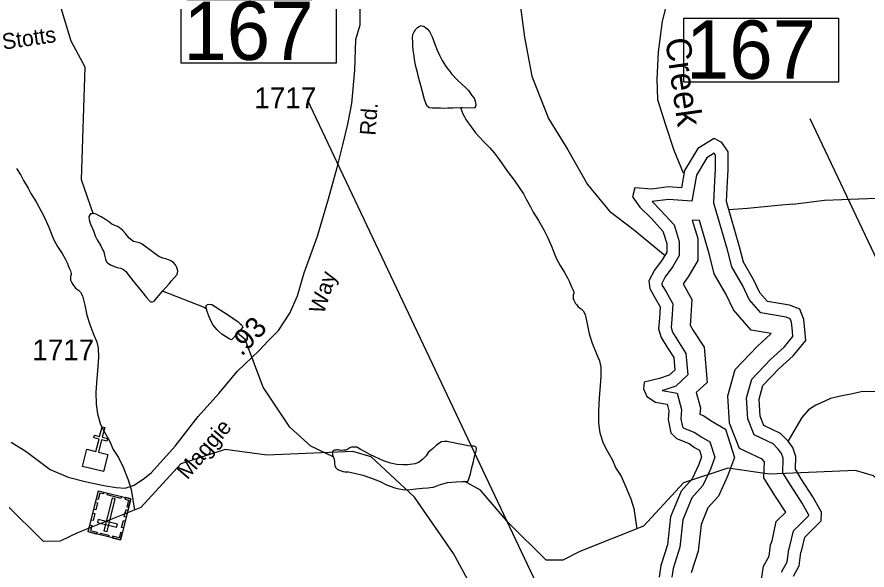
# Model space of a CAD drawing. Extents: x 2169602 to 2449496, y 721995 to 810662.
# Drawn here: x 2425431 to 2430531, y 787456 to 790776 of the extents above; entities that cross this region are included whole.
import ezdxf

# ---------------------------------------------------------------- set-up
doc = ezdxf.new("R2010")
doc.units = 0
doc.layers.add('Default', color=7, linetype='Continuous')

msp = doc.modelspace()

# ---------------------------------------------------------------- linework, layer by layer
at = {"layer": 'Default'}
for p, q in [((2429589.3, 785173.5), (2427174.6, 790278.1)), ((2432605.1, 785060.7), (2430190.4, 790165.2))]:
    msp.add_line(p, q, dxfattribs=at)
for points in [[(2429581.5, 791564.6), (2429547.1, 791521.9), (2429469.4, 791380.8), (2429406.8, 791185.4), (2429355.8, 790963.8), (2429303.1, 790752.2), (2429278.7, 790566.4), (2429270.3, 790402.2), (2429274.6, 790280.1), (2429322.5, 790129.2), (2429372.4, 789976.3), (2429428.1, 789840.6)], [(2430085.5, 789651.8), (2430276.4, 789677.4), (2430843.6, 789698.6), (2431192.6, 789799.8), (2431532.6, 790052), (2431731.5, 790136.4), (2432095.4, 790539.1), (2432676.5, 790835.5), (2433341.5, 791058.1), (2433731.5, 791227.3), (2434413.5, 791423.3), (2434812.3, 791559.5), (2434979.5, 791549.5), (2435024.5, 791524.7)], [(2425888.5, 789597.4), (2425818.6, 789799.3), (2425839.5, 790474.5), (2425755.4, 790630.5), (2425636.5, 791029.8), (2425552.3, 791421.2)], [(2425396.4, 788223.4), (2425486.2, 788167.7), (2425628.7, 788058.9), (2425736.7, 788013.5), (2425839, 787988), (2425951.1, 787962.8), (2426025, 787951.3), (2426079.1, 787947.6), (2426133.8, 787965.4), (2426195.2, 788008.4), (2426238.2, 788042.3), (2426379.6, 788199.1), (2426517.9, 788377.4), (2426640.8, 788515.7), (2426754.4, 788651), (2426883.5, 788774), (2426938.8, 788832.4), (2427000.2, 788893.9), (2427067.8, 788998.4), (2427113.9, 789103), (2427153.9, 789241.3), (2427233.3, 789461.3), (2427299.4, 789685.6), (2427351.8, 789872.3), (2427386.3, 790009.7), (2427415, 790133.2), (2427439.7, 790257.7), (2427458.4, 790456.3), (2427463.4, 790642), (2427490.5, 790728.8), (2427492.3, 791140.1)], [(2428427.5, 790948.6), (2428447.8, 790866), (2428476.9, 790655.4), (2428519.6, 790420.5), (2428620, 790166.7), (2428735.3, 789979), (2428854.4, 789771.1), (2428986, 789611.1), (2429128.4, 789503.1), (2429320.7, 789343.6)], [(2428093.2, 790231.7), (2428045.2, 790229.3), (2428015.5, 790228.9), (2427983.3, 790226.8), (2427971.2, 790229.1), (2427939.2, 790228.6), (2427923.6, 790228.6), (2427905.2, 790230.5), (2427901.3, 790232.3), (2427893.3, 790238.4), (2427885.5, 790252.6), (2427875.2, 790280.5), (2427864.6, 790326.3), (2427854.3, 790364.4), (2427846.5, 790394), (2427838.3, 790424), (2427836.3, 790434.1), (2427830.1, 790458.1), (2427824.4, 790480), (2427817.8, 790509.8), (2427811.5, 790553.8), (2427807.6, 790577.9), (2427805.3, 790607.9), (2427805.1, 790627.8), (2427804.9, 790649.7), (2427806.9, 790671.7), (2427810.8, 790680), (2427813.1, 790687.8), (2427819, 790695.9), (2427824.6, 790703.9), (2427832.8, 790712), (2427840.6, 790718.2), (2427848.6, 790722.2), (2427856.6, 790724.3), (2427866.8, 790721.9), (2427874.6, 790718.3), (2427891, 790704.4), (2427905, 790688.5), (2427921.4, 790656.4), (2427937.4, 790612.7), (2427951.3, 790576.5), (2427965.4, 790546.7), (2427981.9, 790515.1), (2428001.5, 790482.9), (2428017.9, 790460.9), (2428032.3, 790445), (2428037.8, 790435.2), (2428074.5, 790397.6), (2428124.8, 790351.9), (2428140.8, 790335.7), (2428160.9, 790305.9), (2428173.2, 790288.2), (2428177.1, 790276.3), (2428181.2, 790262.3), (2428183.6, 790246.1), (2428177.3, 790228), (2428103.4, 790231.4), (2428093.2, 790231.7)], [(2428093.2, 790231.7), (2428095, 790227.8), (2428099.1, 790211.8), (2428105.5, 790195.8), (2428115.8, 790177.6), (2428123.7, 790161.8), (2428137.7, 790141.9), (2428155.5, 790116.1), (2428181.8, 790080), (2428204.3, 790056.3), (2428236.3, 790022.3), (2428268.5, 789990.7), (2428294.6, 789960.8), (2428323.3, 789921.2), (2428373.3, 789849.5), (2428413.7, 789797.6), (2428443.6, 789753.7), (2428470.3, 789714), (2428486.1, 789682), (2428512.5, 789636.2), (2428528.5, 789604.2), (2428560.9, 789554.2), (2428591.3, 789498.6), (2428613.6, 789455), (2428637.8, 789401.1), (2428658.1, 789348.9), (2428670, 789321.1), (2428690.3, 789285.2), (2428716.6, 789243.2), (2428735, 789211.1), (2428747.1, 789186.6), (2428759, 789156.4), (2428767, 789140.2), (2428771.5, 789123.7), (2428771.3, 789117.6), (2428767.6, 789105.6), (2428767.6, 789095.5), (2428767.6, 789083.3), (2428771.5, 789075.4), (2428775.6, 789067.5), (2428781.6, 789057.3), (2428787.5, 789049.5), (2428793.4, 789041.7), (2428797.5, 789035.4)], [(2430091.1, 787418.8), (2430124.5, 787481.6), (2430135, 787561.1), (2430141.3, 787577.8), (2430158, 787653.1), (2430210.3, 787705.4), (2430256.3, 787751.4), (2430258.4, 787803.7), (2430206.1, 787895.7), (2430137.1, 788004.5), (2430101.5, 788060.9), (2430103.6, 788137.3), (2430086.9, 788191.6), (2430057.6, 788229.3), (2430011.6, 788275.3), (2429913.3, 788323.4), (2429890.3, 788379.9), (2429884, 788482.4), (2429907, 788563.9), (2430005.3, 788666.4), (2430089, 788742.7), (2430164.3, 788834.8), (2430158, 788897.5), (2430151.7, 788960.3), (2430128.7, 789023), (2430066, 789046), (2429934.2, 789069), (2429888.2, 789121.3), (2429852.6, 789196.6), (2429789.9, 789305.4), (2429766.9, 789397.4), (2429687.4, 789668.2), (2429693.7, 789789.5), (2429697.9, 789858.5), (2429697.9, 789908.7), (2429697.9, 789967.3), (2429660.2, 790023.8), (2429614.2, 790046.8), (2429515.9, 789986.1), (2429436.4, 789854.4), (2429417.6, 789749.8), (2429338.1, 789756.1), (2429239.8, 789743.5), (2429137.4, 789749.8), (2429124.8, 789697.5), (2429168.7, 789634.8), (2429237.7, 789565.7), (2429306.8, 789490.4), (2429329.8, 789417.2), (2429329.8, 789365), (2429302.6, 789318.9), (2429256.6, 789256.2), (2429223.1, 789191.4), (2429227.3, 789145.4), (2429260.8, 789088.9), (2429290, 789036.6), (2429285.8, 788967.6), (2429279.6, 788904.8), (2429296.3, 788852.5), (2429329.8, 788796.1), (2429371.6, 788731.2), (2429377.9, 788657), (2429344.4, 788625.6), (2429285.8, 788606.8), (2429193.8, 788583.8), (2429189.6, 788544.1), (2429210.6, 788498), (2429262.8, 788464.6), (2429331.9, 788452), (2429342.3, 788412.3), (2429338.1, 788360), (2429354.9, 788280.5), (2429388.3, 788245), (2429463.6, 788215.7), (2429497.1, 788192.7), (2429526.4, 788176), (2429538.9, 788136.2), (2429522.2, 788090.2), (2429482.4, 788004.5), (2429415.5, 787930.2), (2429352.8, 787775.4), (2429334, 787608.1), (2429294.2, 787482.6), (2429283.8, 787413.6)], [(2430018.9, 787443), (2430051.9, 787504.9), (2430061.7, 787579.4), (2430069.2, 787599.2), (2430089.5, 787690.7), (2430157.2, 787758.4), (2430182.5, 787783.7), (2430182.6, 787785.3), (2430141.8, 787857.1), (2430073.7, 787964.4), (2430025.9, 788040.2), (2430028.3, 788127), (2430019.2, 788156.5), (2430001.3, 788179.6), (2429967.4, 788213.4), (2429854.6, 788268.6), (2429816.2, 788363), (2429808.4, 788490.5), (2429839.9, 788602.3), (2429952.9, 788720.1), (2430034.4, 788794.5), (2430086.5, 788858.2), (2430083.4, 788890.1), (2430078, 788943.4), (2430070.3, 788964.6), (2430046.5, 788973.3), (2429895.3, 788999.7), (2429824.9, 789079.7), (2429786.1, 789161.8), (2429719.7, 789277), (2429694.5, 789377.7), (2429611.9, 789659.3), (2429618.8, 789793.7), (2429622.9, 789860.8), (2429622.9, 789908.7), (2429622.9, 789944.6), (2429613.7, 789958.3), (2429570.8, 789931.8), (2429507.8, 789827.5), (2429479.4, 789669.7), (2429340, 789680.7), (2429242.3, 789668.2), (2429241.3, 789668.3), (2429291.9, 789617.6), (2429373.3, 789528.8), (2429404.8, 789428.8), (2429404.8, 789344.5), (2429365.3, 789277.6), (2429320.5, 789216.6), (2429299.8, 789176.4), (2429300.4, 789169), (2429325.7, 789126.3), (2429366.2, 789054), (2429360.6, 788961.6), (2429355.8, 788912.9), (2429365.2, 788883.5), (2429393.6, 788835.5), (2429444.8, 788756.2), (2429455.7, 788627.1), (2429383.4, 788559.4), (2429306.4, 788534.6), (2429302.4, 788533.6), (2429392.2, 788517.3), (2429418.1, 788419), (2429413.8, 788364.8), (2429423.9, 788316.6), (2429431.3, 788308.7), (2429498.9, 788282.4), (2429537, 788256.3), (2429589.1, 788226.5), (2429618.1, 788134.5), (2429591.6, 788061.6), (2429545.7, 787962.7), (2429480.1, 787889.8), (2429426.2, 787756.8), (2429407.7, 787592.5), (2429367.5, 787465.6), (2429359.6, 787413.8)], [(2425427.8, 789866.5), (2425454.5, 789826.8), (2425470.2, 789794.8), (2425496.7, 789749), (2425512.7, 789717), (2425545.1, 789667.1), (2425575.4, 789611.4), (2425597.8, 789567.8), (2425622, 789513.9), (2425642.3, 789461.7), (2425654.2, 789434), (2425674.5, 789398), (2425700.7, 789356), (2425719.2, 789324), (2425731.3, 789299.5), (2425743.2, 789269.3), (2425751.2, 789253), (2425755.7, 789236.6), (2425755.5, 789230.5), (2425751.8, 789218.5), (2425751.8, 789208.3), (2425751.8, 789196.2), (2425755.7, 789188.3), (2425759.8, 789180.3), (2425765.7, 789170.1), (2425771.7, 789162.3), (2425777.6, 789154.5), (2425781.7, 789148.2)], [(2430085.5, 789651.8), (2429996.9, 789645.4), (2429815.1, 789625.9), (2429702.2, 789617.7)], [(2425871.7, 789595.5), (2425867.8, 789589.3), (2425861.8, 789579.2), (2425864.1, 789559.4), (2425872.1, 789533.5), (2425890.3, 789493.4), (2425900.4, 789463.5), (2425912.5, 789437.7), (2425933, 789401.8), (2425944.9, 789376), (2425950.8, 789365.8), (2425955.1, 789346), (2425960.9, 789322.1), (2425967.6, 789306.1), (2425975.6, 789298), (2425995.3, 789286.1), (2426031.2, 789272.5), (2426053.5, 789268.3), (2426069.7, 789260.6), (2426083.9, 789248.8), (2426110.1, 789214.8), (2426139.9, 789177), (2426177.8, 789129.5), (2426208.6, 789091.6), (2426224.8, 789071.7), (2426228.7, 789067.4), (2426236.4, 789065.4), (2426244.7, 789065.8), (2426254.5, 789069.6), (2426272.3, 789091.7), (2426306.2, 789132), (2426339.8, 789170.3), (2426343.9, 789174.2)], [(2426343.9, 789174.2), (2426357.8, 789192.3), (2426373.6, 789210.2), (2426391.9, 789230.2), (2426395.2, 789250.3), (2426393.5, 789260.3), (2426389.4, 789272.3), (2426381.4, 789288.1), (2426368.9, 789302.2), (2426348.8, 789314.2), (2426329.3, 789322), (2426305.3, 789328.1), (2426280.9, 789337.8), (2426250.8, 789361.4), (2426182.5, 789413.1), (2426166.5, 789421.2), (2426140.7, 789427.1), (2426128.8, 789428.9), (2426120.8, 789434.6), (2426104.4, 789448.8), (2426082.2, 789476.6), (2426066, 789494.4), (2426051.9, 789506.3), (2426033.9, 789518.3), (2426017.9, 789524.4), (2426000, 789531.9), (2425979.7, 789548), (2425961.9, 789560), (2425936, 789575.7), (2425919.8, 789585.4), (2425905.9, 789593.6), (2425899.8, 789595.4), (2425891.6, 789597.4), (2425883.6, 789597.4), (2425877.6, 789595.5), (2425871.7, 789595.5)], [(2429899.1, 787401.5), (2429911.2, 787479), (2429943.6, 787539.6), (2429952.4, 787606.7), (2429961.6, 787631.2), (2429987.3, 787746.8), (2430043.4, 787803), (2429979, 787904.5), (2429913, 788009.3), (2429915.7, 788106.7), (2429901.4, 788121), (2429767, 788186.8), (2429705.5, 788337.8), (2429695.4, 788502.6), (2429739.7, 788659.7), (2429874.7, 788800.3), (2429952.9, 788871.7), (2429955.9, 788875.4), (2429837.3, 788896.1), (2429730.4, 789017.6), (2429686.8, 789109.8), (2429614.8, 789234.6), (2429586.4, 789348.4), (2429526.1, 789553.6), (2429481.8, 789557.1), (2429516.8, 789445.9), (2429516.8, 789313.8), (2429458.9, 789215.8), (2429427.7, 789173.4), (2429480, 789080.1), (2429472.3, 788952.6), (2429469.7, 788926.8), (2429488.8, 788894.5), (2429554, 788793.4), (2429571.8, 788582.5), (2429506.9, 788521.6), (2429531.3, 788429.1), (2429528.2, 788391.2), (2429551.7, 788382.1), (2429596.6, 788351.2), (2429682.7, 788302), (2429736.4, 788132), (2429695.2, 788018.8), (2429640.2, 787900.2), (2429576.5, 787829.5), (2429535.7, 787729), (2429517.7, 787569.1), (2429476.9, 787440.1)], [(2425781.7, 789148.2), (2425800.2, 789136.5), (2425812.3, 789124.5), (2425824.2, 789102.4), (2425836.7, 789046.6), (2425849.2, 788986.7), (2425867, 788930.9), (2425891.6, 788867.2), (2425910.3, 788825.4), (2425918.3, 788787.2), (2425918.7, 788733.3), (2425915, 788675.4), (2425909.3, 788605.2), (2425904.1, 788523.3), (2425905, 788451.4), (2425913.2, 788393.4), (2425931.4, 788329.8), (2425953.8, 788287.8), (2425986.2, 788232.3), (2426008.5, 788180.2), (2426040.5, 788132.3), (2426067.2, 788072.8), (2426097.9, 787996.8), (2426115.8, 787938.9), (2426135.2, 787816.6)], [(2426568.5, 789022.1), (2426550, 789033.9), (2426304.5, 789130.1)], [(2426572.5, 789049.5), (2426578.9, 789051.4), (2426600.6, 789049.7), (2426694.7, 788990.1), (2426757.3, 788946.6), (2426769.4, 788934.6), (2426779, 788926.7), (2426786.8, 788914.9), (2426751.1, 788874.5)], [(2426751.1, 788874.5), (2426717.5, 788838.2), (2426703.8, 788844.3), (2426681.8, 788858.2), (2426659.5, 788872.1), (2426641.2, 788887.9), (2426631.4, 788897.9), (2426607.2, 788925.8), (2426595.1, 788947.6), (2426582.8, 788975.4), (2426572.7, 789007.7), (2426568.6, 789021.3), (2426566.4, 789033.4), (2426566.4, 789043.6), (2426568.8, 789047.3), (2426572.5, 789049.5)], [(2428797.5, 789035.4), (2428816, 789023.7), (2428828.1, 789011.7), (2428840, 788989.6), (2428852.5, 788933.8), (2428865, 788873.9), (2428882.9, 788818), (2428907.5, 788754.3), (2428926.1, 788712.5), (2428934.1, 788674.4), (2428934.5, 788620.4), (2428930.8, 788562.5), (2428925.1, 788492.4), (2428920, 788410.4), (2428920.8, 788338.6), (2428929, 788280.5), (2428947.2, 788216.9), (2428969.6, 788175), (2429002, 788119.4), (2429024.3, 788067.3), (2429056.3, 788019.5), (2429083, 787959.9), (2429113.7, 787883.9), (2429131.6, 787826), (2429151.1, 787703.8)], [(2427327.5, 788136.2), (2427193.4, 788199.9), (2427067.5, 788314.1), (2426908.4, 788553.5), (2426799.5, 788840.1), (2426754.2, 788878)], [(2430908, 788559.8), (2430887.7, 788557.6), (2430869.9, 788555.4), (2430830.1, 788553.4), (2430786, 788549.1), (2430738.4, 788538.8), (2430684.3, 788530.4), (2430630.4, 788525.9), (2430570.3, 788527.7), (2430496.5, 788525.1), (2430444.6, 788514.7), (2430372.4, 788500), (2430312.8, 788485.9), (2430275.2, 788467.6), (2430225.2, 788445.2), (2430180.9, 788417), (2430141.3, 788372.7), (2430119.4, 788338.6), (2430057.1, 788227.7)], [(2428173.2, 788128.7), (2428176.9, 788138.7), (2428184.9, 788163), (2428186.9, 788172.8), (2428188.7, 788179), (2428188.7, 788188.8), (2428184.6, 788195.1), (2428172.5, 788198.9), (2428158.8, 788200.6), (2428136.7, 788202.7), (2428110.6, 788208.3), (2428078.6, 788214.3), (2428052.8, 788220.3), (2428028.8, 788223.9), (2428012.4, 788228), (2427994.6, 788227.8), (2427978.6, 788225.8), (2427962.8, 788215.6), (2427946.8, 788203.4), (2427921, 788181.4), (2427898.8, 788161.2), (2427885.1, 788141.4), (2427865, 788121.3), (2427843.2, 788103.1), (2427819, 788092.9), (2427803.5, 788090.8), (2427773.3, 788088.5), (2427745.2, 788088.3), (2427709.5, 788090.4), (2427671.2, 788098.2), (2427629.4, 788111.8), (2427577.1, 788135.6), (2427547.1, 788149.4), (2427519.3, 788165), (2427489.1, 788180.9), (2427469, 788192.9), (2427458.8, 788194.8), (2427438.7, 788194.6), (2427431.1, 788192.5), (2427423.3, 788188.4), (2427413, 788180.6), (2427403, 788176.5), (2427391.1, 788176.3), (2427380.8, 788174.5), (2427365.1, 788176.1), (2427359.1, 788178.3), (2427349.3, 788178.1), (2427342.9, 788176.2), (2427335.3, 788176.2), (2427331, 788174), (2427326.9, 788172.1)], [(2428934.5, 787110.4), (2428487.6, 787116.1), (2428236.6, 787213), (2428050.6, 787554.7), (2427815.6, 787894), (2427555.6, 788135.5), (2427446.5, 788167.2), (2426930.6, 788145), (2426680.7, 788179.6), (2426414.5, 788093.2), (2426174.6, 787832.4), (2425793, 787679.3)], [(2427326.9, 788172.1), (2427323, 788165.9), (2427321, 788162.1), (2427323.2, 788154.1), (2427323.4, 788147.9), (2427329.2, 788132), (2427333.1, 788122.1), (2427335.5, 788105.9), (2427335.5, 788096.2), (2427337.4, 788084.2), (2427343.5, 788070.3), (2427351.5, 788062.2), (2427363.8, 788056.3), (2427388, 788048.5), (2427397.9, 788046.6), (2427420, 788046.5), (2427456.1, 788038.7), (2427505.7, 788025.1), (2427558, 788007.5), (2427609.9, 787987.8), (2427647.8, 787967.9), (2427698.5, 787950.1), (2427714.5, 787946.5), (2427756.5, 787938.5), (2427790.5, 787938.7), (2427824.4, 787942.9), (2427864.2, 787947), (2427896.3, 787949.4), (2427924.2, 787953.3), (2427930.2, 787953.6), (2427950.3, 787961.5), (2427972, 787969.6), (2428014, 787981.9), (2428065.7, 787986.3), (2428101.8, 787988.6), (2428120.1, 787988.6), (2428131.5, 787988.5), (2428137.9, 787990.8), (2428151.4, 788034.6), (2428157.6, 788062.9), (2428169.1, 788107), (2428173.2, 788128.7)], [(2425793, 787679.3), (2425689.7, 787629.1), (2425589.6, 787627.9), (2425363.6, 787852.3), (2425195.7, 788049.2), (2425102.6, 788101.4)], [(2431950.3, 786997.5), (2431503.4, 787003.2), (2431252.4, 787100.1), (2431066.4, 787441.8), (2430831.4, 787781.2), (2430571.4, 788022.7), (2430462.4, 788054.4), (2429946.4, 788032.2), (2429696.5, 788066.8), (2429430.3, 787980.4), (2429190.4, 787719.6), (2428808.8, 787566.5)], [(2428808.8, 787566.5), (2428705.5, 787516.3), (2428605.4, 787515.1), (2428379.5, 787739.5), (2428211.5, 787936.4), (2428118.4, 787988.6)]]:
    msp.add_lwpolyline(points, dxfattribs=at)
for points in [[(2426416.4, 790882.8), (2427345.4, 790882.8), (2427345.4, 790498.7), (2426416.4, 790498.7)], [(2429432.2, 790769.9), (2430361.2, 790769.9), (2430361.2, 790385.8), (2429432.2, 790385.8)], [(2425849.1, 788182), (2425904.4, 788168.4), (2425922.8, 788242.2), (2425891.7, 788250), (2425895.6, 788265.5), (2425926.6, 788257.7), (2425941.2, 788316.1), (2425956.7, 788312.2), (2425942.2, 788253.9), (2425973.2, 788246.1), (2425969.4, 788230.6), (2425938.3, 788238.4), (2425919.9, 788164.5), (2425975.9, 788150.4), (2425950.1, 788047.1), (2425823.4, 788078.7)], [(2426051.3, 787636.8), (2425858.1, 787684.9), (2425919.7, 787932), (2426112.8, 787883.9)], [(2425951.8, 787924), (2425949, 787912.8), (2425927.7, 787918.1), (2425917.9, 787878.9), (2425907.1, 787881.6), (2425919.7, 787932)], [(2425952.6, 787691.6), (2425970.7, 787687.1), (2426019.7, 787883.8), (2426001.6, 787888.3)], [(2426054.3, 787886.6), (2425972, 787907.1), (2425974.7, 787918.2), (2426057.1, 787897.7)], [(2426080.7, 787891.8), (2426078, 787880.7), (2426099.3, 787875.4), (2426089.5, 787836.1), (2426100.4, 787833.5), (2426112.9, 787883.8)], [(2425913.2, 787859.1), (2425902.8, 787817.1), (2425891.7, 787819.8), (2425902.2, 787861.9)], [(2425897.3, 787795.1), (2425886.8, 787753.1), (2425875.8, 787755.9), (2425886.2, 787797.9)], [(2426096, 787816), (2426085.5, 787774), (2426074.5, 787776.7), (2426084.9, 787818.7)], [(2425868.5, 787727), (2425879.6, 787724.3), (2425871.8, 787693), (2425911.1, 787683.2), (2425908.4, 787672.4), (2425858.1, 787685)], [(2426028.2, 787712.7), (2426032.7, 787730.8), (2425918.4, 787759.3), (2425913.9, 787741.1)], [(2426079.7, 787750.8), (2426069.3, 787708.7), (2426058.2, 787711.5), (2426068.7, 787753.5)], [(2425979.5, 787654.7), (2425929.2, 787667.2), (2425931.9, 787678.3), (2425982.2, 787665.8)], [(2426061.8, 787678.8), (2426050.8, 787681.6), (2426043, 787650.3), (2426003.6, 787660.1), (2426001, 787649.3), (2426051.3, 787636.8)]]:
    msp.add_lwpolyline(points, close=True, dxfattribs=at)

# ---------------------------------------------------------------- texts
for s, height, p in [('167', 350, (2426428.9, 790518.4)), ('167', 350, (2429444.7, 790405.6)), ('1717', 125, (2426854.9, 790228.9)), ('1717', 125, (2425522.2, 788715))]:
    msp.add_text(s, height=height, dxfattribs=at).set_placement(p)
for s, height, rotation, p in [('Stotts', 95, 8.2554, (2425348, 790579.9)), ('Creek', 150, 278.1438, (2429319.8, 790642.2)), ('Rd.', 95, 85.6487, (2427581.4, 790062.4)), ('Way', 95, 72.3982, (2427271.7, 788988.3)), ('.93', 125, 46.5662, (2426778.8, 788735)), ('Maggie', 95, 49.3335, (2426452.8, 787994.1))]:
    msp.add_text(s, height=height, rotation=rotation, dxfattribs=at).set_placement(p)

doc.saveas('drawing.dxf')
